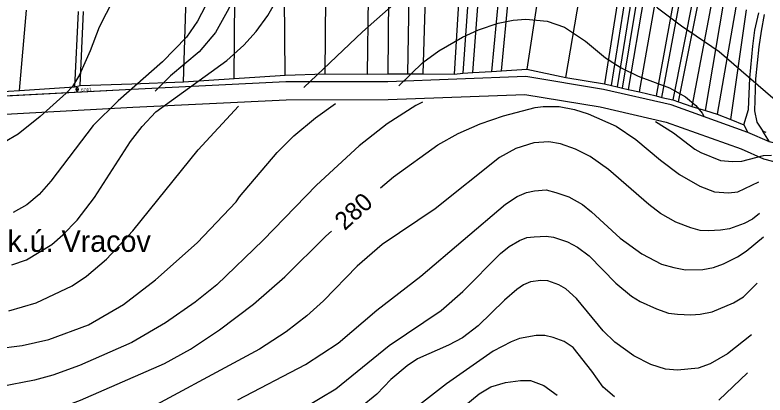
# Model space of a CAD drawing. Extents: x -555860 to -552701, y -1187050 to -1182291.
# Drawn here: x -554854.6 to -554434.7, y -1186837.4 to -1186624.3 of the extents above; entities that cross this region are included whole.
import ezdxf

# ---------------------------------------------------------------- set-up
doc = ezdxf.new("R2010")
doc.units = 0
for name, color, linetype in [('LEG_2b', 7, 'Continuous'), ('Level 25', 7, 'Continuous'), ('Level 28', 7, 'Continuous'), ('Level 30', 7, 'Continuous'), ('Level 40', 7, 'Continuous'), ('Level 41', 7, 'Continuous'), ('Level 42', 7, 'Continuous'), ('navrh_BV', 7, 'Continuous'), ('Polygon budovy', 7, 'Continuous')]:
    doc.layers.add(name, color=color, linetype=linetype)

msp = doc.modelspace()

# ---------------------------------------------------------------- linework, layer by layer
at = {"layer": 'Level 25'}
for p, q in [((-554820.83, -1186665.93), (-554818.83, -1186665.93)), ((-554820.33, -1186665.43), (-554820.33, -1186666.43)), ((-554819.33, -1186666.43), (-554819.33, -1186665.43))]:
    msp.add_line(p, q, dxfattribs=at)
for centre, start, end in [((-554819.83, -1186665.43), 0, 180), ((-554819.83, -1186666.43), 180, 359.9879)]:
    msp.add_arc(centre, 0.5, start, end, dxfattribs=at)
at = {"layer": 'Level 28'}
msp.add_lwpolyline([(-554002.67, -1186624.15), (-554024.43, -1186639.5), (-554043.79, -1186653.45), (-554055.52, -1186661.98), (-554060.06, -1186666.44), (-554080.67, -1186680.24), (-554102.57, -1186697.36), (-554112.97, -1186706.59), (-554149.1, -1186733.61), (-554175.52, -1186749.94), (-554191.58, -1186754.04), (-554195.23, -1186755.67), (-554240.99, -1186746.9), (-554318.68, -1186725.91), (-554371.15, -1186711.4), (-554432.23, -1186695.45), (-554444.35, -1186690.16), (-554487.24, -1186674.75), (-554525.06, -1186666.06), (-554568.51, -1186658.81), (-554645.82, -1186661.76), (-554703.03, -1186661.84), (-554789.24, -1186666.07), (-554887.97, -1186671.38)], dxfattribs=at)
at = {"layer": 'Level 30'}
for points in [[(-554002.67, -1186624.15), (-554024.43, -1186639.5), (-554043.79, -1186653.45), (-554055.52, -1186661.98), (-554060.06, -1186666.44), (-554080.67, -1186680.24), (-554102.57, -1186697.36), (-554112.97, -1186706.59), (-554149.1, -1186733.61), (-554175.52, -1186749.94), (-554191.58, -1186754.04), (-554195.23, -1186755.67), (-554240.99, -1186746.9), (-554318.68, -1186725.91), (-554371.15, -1186711.4), (-554432.23, -1186695.45), (-554444.35, -1186690.16), (-554487.24, -1186674.75), (-554525.06, -1186666.06), (-554568.51, -1186658.81), (-554645.82, -1186661.76), (-554703.03, -1186661.84), (-554789.24, -1186666.07), (-554887.97, -1186671.38)], [(-554887.43, -1186681.36), (-554788.73, -1186676.06), (-554702.78, -1186671.84), (-554645.62, -1186671.76), (-554569.15, -1186668.84), (-554527, -1186675.87), (-554490.06, -1186684.36), (-554448.05, -1186699.46), (-554435.51, -1186704.93), (-554373.75, -1186721.06)]]:
    msp.add_lwpolyline(points, dxfattribs=at)
at = {"layer": 'Level 40'}
for points in [[(-554869.17, -1186505.98), (-554835.89, -1186514.3), (-554810.93, -1186517.77), (-554790.13, -1186522.9), (-554781.81, -1186526.64), (-554769.33, -1186536.07), (-554761.43, -1186543.56), (-554751.31, -1186556.87), (-554746.59, -1186565.75), (-554742.85, -1186579.06), (-554741.74, -1186587.93), (-554742.57, -1186601.52), (-554744.65, -1186610.39), (-554747.98, -1186619.27), (-554752.42, -1186627.72), (-554758.66, -1186636.74), (-554772.11, -1186650.6), (-554796.79, -1186672.51), (-554810.79, -1186686.38), (-554834.5, -1186717.44), (-554841.16, -1186725.06), (-554848.09, -1186730.75), (-554855.58, -1186735.04)], [(-554649.96, -1186721.25), (-554642.74, -1186715.08), (-554617.78, -1186697.05), (-554606.55, -1186690.81), (-554594.21, -1186685.41), (-554581.04, -1186680.83), (-554563.29, -1186676.25), (-554558.85, -1186675.7), (-554549.98, -1186675.7), (-554541.38, -1186677.23), (-554533.62, -1186679.72), (-554518.09, -1186686.65), (-554506.99, -1186694.14), (-554493.27, -1186705.65), (-554482.59, -1186713.69), (-554471.22, -1186720.35), (-554462.9, -1186723.4), (-554455.14, -1186723.95), (-554449.87, -1186723.54), (-554438.05, -1186717.94)], [(-554861.12, -1186853.18), (-554843.38, -1186849.85), (-554817.86, -1186840.28), (-554771, -1186819.76), (-554756.3, -1186811.72), (-554740.08, -1186800.77), (-554721.08, -1186786.49), (-554703.61, -1186771.09), (-554680.59, -1186748.36), (-554677.44, -1186745.51)], [(-554518.92, -1186838.48), (-554525.3, -1186833.07), (-554531.67, -1186823.93), (-554542.07, -1186810.75), (-554547.2, -1186807.42), (-554553.31, -1186805.07), (-554558.02, -1186804.09), (-554562.73, -1186804.1), (-554572.16, -1186805.76), (-554576.88, -1186807.56), (-554586.86, -1186812.83), (-554613.07, -1186831.13), (-554645.79, -1186856.65)], [(-554444.5, -1186825.01), (-554460.54, -1186840.28)]]:
    msp.add_lwpolyline(points, dxfattribs=at)
at = {"layer": 'Level 41'}
for points in [[(-554873.32, -1186527.89), (-554850.03, -1186540.79), (-554836.44, -1186549.94), (-554819.25, -1186564.22), (-554808.16, -1186575.03), (-554802.19, -1186582.38), (-554798.87, -1186589.04), (-554796.79, -1186597.91), (-554796.65, -1186602.35), (-554797.34, -1186609.01), (-554799.7, -1186615.66), (-554807.46, -1186631.19), (-554812.59, -1186644.5), (-554818.56, -1186657.81), (-554822.44, -1186664.47), (-554825.9, -1186668.21), (-554840.46, -1186681.25), (-554852.8, -1186691.09), (-554868.33, -1186700.1)], [(-554856.41, -1186764.44), (-554848.23, -1186761.67), (-554834.08, -1186752.93), (-554827.85, -1186747.66), (-554819.8, -1186739.34), (-554810.1, -1186726.59), (-554789.99, -1186695.25), (-554783.48, -1186686.93), (-554775.71, -1186678.61), (-554736.06, -1186649.91), (-554726.49, -1186641.18), (-554719.55, -1186633.55), (-554713.04, -1186624.53), (-554687.8, -1186580.17)], [(-554692.9, -1186664.97), (-554660.07, -1186633.82), (-554637.61, -1186613.72), (-554621.25, -1186601.1), (-554611.12, -1186594.86), (-554603.5, -1186591.26), (-554599.9, -1186590.1), (-554591.02, -1186588.21), (-554559.96, -1186583.22), (-554551.64, -1186583.91), (-554545.82, -1186585.16), (-554538.05, -1186587.93), (-554530.29, -1186591.81), (-554513.09, -1186603.74), (-554494.93, -1186620.24), (-554481.34, -1186630.36), (-554460.27, -1186644.78), (-554430.32, -1186670.85), (-554424.35, -1186677.36), (-554403.14, -1186695.53), (-554397.18, -1186703.85), (-554396.62, -1186704.96)], [(-554639.77, -1186664.04), (-554626.24, -1186651.02), (-554617.36, -1186644.5), (-554604.05, -1186636.74), (-554595.18, -1186632.58), (-554584.09, -1186628.97), (-554575.65, -1186627.23), (-554568.56, -1186626.61), (-554556.63, -1186627.86), (-554546.93, -1186631.19), (-554535.14, -1186638.96), (-554523.91, -1186648.39), (-554515.17, -1186653.93), (-554505.61, -1186658.65), (-554488.14, -1186665.16), (-554479.12, -1186670.15), (-554473.44, -1186675.15), (-554469.83, -1186679.3), (-554468.83, -1186681.48)], [(-554865.56, -1186811.58), (-554850.59, -1186809.64), (-554835.61, -1186806.31), (-554813.43, -1186798.13), (-554793.88, -1186786.63), (-554775.99, -1186772.76), (-554752.69, -1186752.1), (-554730.79, -1186729.08), (-554728.98, -1186726.31), (-554707.77, -1186701.49), (-554698.48, -1186692.06), (-554686.42, -1186682.08), (-554675.19, -1186673.92)], [(-554626.53, -1186673.18), (-554630.26, -1186675.01), (-554646.2, -1186685.41), (-554661.87, -1186697.61), (-554685.86, -1186719.79), (-554715.67, -1186750.57), (-554741.6, -1186775.67), (-554753.8, -1186785.38), (-554770.44, -1186796.89), (-554789.3, -1186807.98), (-554818.42, -1186820.87), (-554833.39, -1186826.28), (-554843.65, -1186829.05), (-554863.07, -1186832.8)], [(-554858.07, -1186790.23), (-554842.82, -1186785.79), (-554822.58, -1186776.23), (-554814.67, -1186770.68), (-554803.3, -1186761.25), (-554788.61, -1186745.31), (-554752.14, -1186699.97), (-554729.43, -1186675.42)], [(-554496.02, -1186683.99), (-554485.91, -1186690.39), (-554473.99, -1186699.55), (-554470.67, -1186701.49), (-554459.57, -1186705.93), (-554452.92, -1186706.48), (-554447.65, -1186706.2), (-554435.45, -1186703.02), (-554430.96, -1186702.83)], [(-554437.82, -1186735.69), (-554441.69, -1186738.79), (-554446.26, -1186741.15), (-554454.58, -1186744.2), (-554459.57, -1186745.03), (-554466.23, -1186745.3), (-554470.96, -1186745.18), (-554476.21, -1186743.64), (-554484.53, -1186740.45), (-554493.13, -1186735.6), (-554499.78, -1186730.61), (-554522.25, -1186710.92), (-554532.51, -1186703.71), (-554540.83, -1186699.55), (-554549.15, -1186696.64), (-554555.8, -1186695.53), (-554564.12, -1186695.94), (-554574.1, -1186699.13), (-554583.26, -1186704.26), (-554619.44, -1186733.1), (-554648.98, -1186753.07), (-554663.12, -1186765.13), (-554681.84, -1186784.55), (-554691.13, -1186793), (-554702.78, -1186802.02), (-554717.75, -1186811.72), (-554792.63, -1186852.07)], [(-554729.82, -1186840.15), (-554691.96, -1186820.32), (-554673.66, -1186808.26), (-554652.03, -1186789.81), (-554627.35, -1186770.82), (-554579.93, -1186730.33), (-554573.41, -1186726.03), (-554568.28, -1186723.81), (-554563.74, -1186722.9), (-554557.19, -1186722.43), (-554551.86, -1186723.89), (-554544.43, -1186726.31), (-554536.94, -1186730.61), (-554531.81, -1186734.63), (-554515.73, -1186749.47), (-554503.67, -1186758.2), (-554492.57, -1186764.02), (-554485.81, -1186765.97), (-554479.26, -1186767.21), (-554469.56, -1186766.94), (-554463.45, -1186765.83), (-554457.91, -1186763.75), (-554450.14, -1186759.86), (-554445.15, -1186756.68), (-554435.44, -1186748.71)], [(-554692.52, -1186844.31), (-554675.05, -1186833.91), (-554645.1, -1186809.64), (-554615.98, -1186789.95), (-554603.78, -1186779.42), (-554582.7, -1186758.06), (-554577.85, -1186754.18), (-554572.16, -1186750.85), (-554567.95, -1186749.14), (-554563.84, -1186748.63), (-554557.19, -1186748.36), (-554553.03, -1186748.91), (-554545.26, -1186751.55), (-554539.72, -1186754.46), (-554533.06, -1186759.45), (-554518.22, -1186774.7), (-554509.35, -1186782.05), (-554504.5, -1186784.96), (-554495.35, -1186789.12), (-554488.79, -1186791.46), (-554483.7, -1186792.03), (-554476.16, -1186792.45), (-554470.94, -1186792.03), (-554464.29, -1186790.78), (-554452.36, -1186785.79), (-554446.68, -1186782.33), (-554439.09, -1186774.65)], [(-554442.15, -1186803.65), (-554455.69, -1186814.36), (-554465.4, -1186819.9), (-554472.05, -1186822.4), (-554483.7, -1186823.51), (-554490.35, -1186822.81), (-554498.67, -1186820.32), (-554508.1, -1186815.47), (-554518.78, -1186807.84), (-554525.3, -1186801.46), (-554540.27, -1186783.3), (-554546.23, -1186777.89), (-554550.12, -1186775.53), (-554556.35, -1186773.31), (-554560.24, -1186773.18), (-554566.06, -1186774.01), (-554569.94, -1186775.67), (-554573.69, -1186778.17), (-554580.62, -1186784.13), (-554595.32, -1186798.69), (-554604.05, -1186805.34), (-554611.82, -1186809.5), (-554629.29, -1186817.13), (-554635.11, -1186821.01), (-554644.26, -1186828.64), (-554652.03, -1186836.96), (-554661.18, -1186844.31)], [(-554608.63, -1186848.33), (-554594.76, -1186836.68), (-554588.25, -1186832.8), (-554579.93, -1186830.3), (-554571.61, -1186829.19), (-554566.06, -1186829.33), (-554558.57, -1186832.1), (-554551.09, -1186837.51)]]:
    msp.add_lwpolyline(points, dxfattribs=at)
at = {"layer": 'Level 42'}
msp.add_lwpolyline([(-554792.69, -1186514.24), (-554774.88, -1186516.54), (-554764.62, -1186518.74), (-554754.91, -1186521.79), (-554738.69, -1186528.72), (-554729.68, -1186534.41), (-554724.13, -1186539.68), (-554720.11, -1186544.67), (-554716.09, -1186551.32), (-554714.03, -1186558.86), (-554713.59, -1186566.58), (-554714.15, -1186570.46), (-554717.75, -1186582.11), (-554727.6, -1186603.46), (-554734.81, -1186620.65), (-554742.29, -1186634.1), (-554751.45, -1186644.92), (-554767.53, -1186658.51), (-554776.13, -1186667.1)], dxfattribs=at)
at = {"layer": 'navrh_BV'}
for p, q in [((-554679.54, -1186500.58), (-554681.2, -1186657.39)), ((-554655.71, -1186506.64), (-554657.43, -1186657.46)), ((-554644.41, -1186509.28), (-554645.84, -1186657.36)), ((-554634.61, -1186657.38), (-554632.53, -1186512.42)), ((-554622.06, -1186514.91), (-554626.34, -1186657.4)), ((-554731.85, -1186659.89), (-554730.58, -1186518.38)), ((-554703.34, -1186658.07), (-554704.36, -1186520.8)), ((-554608.59, -1186657.48), (-554600.3, -1186522.1)), ((-554595.1, -1186531.79), (-554603.79, -1186657)), ((-554549, -1186529.13), (-554568.04, -1186654.63)), ((-554546.14, -1186659.42), (-554524.64, -1186532.7)), ((-554598.28, -1186656.65), (-554590.45, -1186552.67)), ((-554580.82, -1186580.72), (-554587.87, -1186655.97)), ((-554760.3, -1186661.74), (-554757.77, -1186583.17)), ((-554582.3, -1186655.58), (-554575.53, -1186587.47)), ((-554515.22, -1186604.11), (-554524.46, -1186662.92)), ((-554520.6, -1186663.91), (-554511.36, -1186604.88)), ((-554508.02, -1186605.87), (-554517.46, -1186664.61)), ((-554514.39, -1186665.33), (-554504.77, -1186606.57)), ((-554501.38, -1186607.42), (-554511.27, -1186666.13)), ((-554505, -1186667.49), (-554494.77, -1186609.11)), ((-554484.92, -1186611.6), (-554495.65, -1186669.71)), ((-554492.51, -1186670.54), (-554481.55, -1186612.57)), ((-554474.9, -1186614.02), (-554486.22, -1186671.97)), ((-554483.07, -1186673.06), (-554471.63, -1186614.95)), ((-554464.37, -1186616.67), (-554475.6, -1186675.56)), ((-554468.04, -1186677.88), (-554457.89, -1186618.29)), ((-554450.99, -1186620.02), (-554461.5, -1186679.96)), ((-554852.05, -1186666.72), (-554848.28, -1186621.61)), ((-554819.3, -1186622.37), (-554821.37, -1186664.53)), ((-554818.15, -1186663.95), (-554816.35, -1186622.45)), ((-554453.85, -1186682.99), (-554445.04, -1186621.44)), ((-554440.32, -1186632.93), (-554438.14, -1186623.17)), ((-554435.06, -1186623.97), (-554436.75, -1186633.38)), ((-554441.46, -1186641.84), (-554440.32, -1186632.93)), ((-554436.75, -1186633.38), (-554438.19, -1186642.26)), ((-554443.25, -1186659.74), (-554441.46, -1186641.84)), ((-554438.19, -1186642.26), (-554440.08, -1186660.15)), ((-554717.58, -1186658.92), (-554703.34, -1186658.07)), ((-554703.34, -1186658.07), (-554681.2, -1186657.39)), ((-554681.2, -1186657.39), (-554657.43, -1186657.46)), ((-554657.43, -1186657.46), (-554645.84, -1186657.36)), ((-554645.84, -1186657.36), (-554634.61, -1186657.38)), ((-554634.61, -1186657.38), (-554626.34, -1186657.4)), ((-554626.34, -1186657.4), (-554608.59, -1186657.48)), ((-554608.59, -1186657.48), (-554603.79, -1186657)), ((-554603.79, -1186657), (-554598.28, -1186656.65)), ((-554598.28, -1186656.65), (-554587.87, -1186655.97)), ((-554587.87, -1186655.97), (-554582.3, -1186655.58)), ((-554582.3, -1186655.58), (-554568.04, -1186654.63)), ((-554568.04, -1186654.63), (-554546.14, -1186659.42)), ((-554789.3, -1186662.97), (-554760.3, -1186661.74)), ((-554703.03, -1186661.84), (-554789.24, -1186666.07)), ((-554760.3, -1186661.74), (-554731.85, -1186659.89)), ((-554731.85, -1186659.89), (-554717.58, -1186658.92)), ((-554645.82, -1186661.76), (-554703.03, -1186661.84)), ((-554568.51, -1186658.81), (-554645.82, -1186661.76)), ((-554525.06, -1186666.06), (-554568.51, -1186658.81)), ((-554546.14, -1186659.42), (-554524.46, -1186662.92)), ((-554443.83, -1186677.24), (-554443.25, -1186659.74)), ((-554440.08, -1186660.15), (-554440.53, -1186678.06)), ((-554789.24, -1186666.07), (-554887.97, -1186671.38)), ((-554876.21, -1186667.95), (-554852.05, -1186666.72)), ((-554852.05, -1186666.72), (-554821.37, -1186664.53)), ((-554821.37, -1186664.53), (-554818.15, -1186663.95)), ((-554818.15, -1186663.95), (-554789.3, -1186662.97)), ((-554487.24, -1186674.75), (-554525.06, -1186666.06)), ((-554524.46, -1186662.92), (-554520.6, -1186663.91)), ((-554520.6, -1186663.91), (-554517.46, -1186664.61)), ((-554517.46, -1186664.61), (-554514.39, -1186665.33)), ((-554514.39, -1186665.33), (-554511.27, -1186666.13)), ((-554511.27, -1186666.13), (-554505, -1186667.49)), ((-554505, -1186667.49), (-554495.65, -1186669.71)), ((-554495.65, -1186669.71), (-554492.51, -1186670.54)), ((-554492.51, -1186670.54), (-554486.22, -1186671.97)), ((-554444.35, -1186690.16), (-554487.24, -1186674.75)), ((-554486.22, -1186671.97), (-554483.07, -1186673.06)), ((-554483.07, -1186673.06), (-554475.6, -1186675.56)), ((-554475.6, -1186675.56), (-554468.04, -1186677.88)), ((-554468.04, -1186677.88), (-554461.5, -1186679.96)), ((-554446.62, -1186685.82), (-554443.83, -1186677.24)), ((-554440.53, -1186678.06), (-554439.27, -1186684.39)), ((-554461.5, -1186679.96), (-554453.85, -1186682.99)), ((-554453.85, -1186682.99), (-554446.62, -1186685.82)), ((-554446.62, -1186685.82), (-554444.35, -1186690.16)), ((-554439.27, -1186684.39), (-554435.8, -1186689.49)), ((-554432.23, -1186695.45), (-554444.35, -1186690.16)), ((-554432.23, -1186695.45), (-554435.8, -1186689.49)), ((-554435.8, -1186689.49), (-554434.29, -1186690.09))]:
    msp.add_line(p, q, dxfattribs=at)

# ---------------------------------------------------------------- texts
at = {"layer": 'LEG_2b'}
msp.add_text('674/1', height=1.7, rotation=3, dxfattribs=at).set_placement((-554817.49, -1186667.13))
at = {"layer": 'Level 40'}
msp.add_text('280', height=10, rotation=42.1242, dxfattribs=at).set_placement((-554670.02, -1186745.53))
at = {"layer": 'Polygon budovy'}
msp.add_text('k.ú. Vracov', height=12, dxfattribs=at).set_placement((-554858.87, -1186757.14))

doc.saveas('drawing.dxf')
